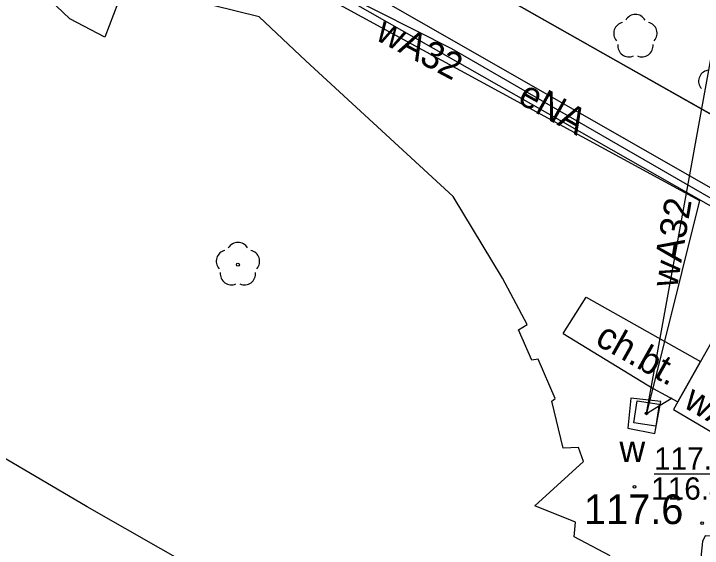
# Model space of a CAD drawing. Extents: x 6434771 to 6436222, y 5663454 to 5664782.
# Drawn here: x 6435117.79 to 6435140.97, y 5663897 to 5663914.99 of the extents above; entities that cross this region are included whole.
import ezdxf

# ---------------------------------------------------------------- set-up
doc = ezdxf.new("R2010")
doc.units = 0
for name, color, linetype in [('Warstwa 1', 7, 'Continuous'), ('Warstwa 11', 7, 'Continuous'), ('Warstwa 12', 7, 'Continuous'), ('Warstwa 13', 7, 'Continuous'), ('Warstwa 14', 7, 'Continuous'), ('Warstwa 15', 7, 'Continuous'), ('Warstwa 2', 7, 'Continuous'), ('Warstwa 4', 7, 'Continuous'), ('Warstwa 5', 7, 'Continuous'), ('Warstwa 51', 7, 'Continuous'), ('Warstwa 6', 7, 'Continuous'), ('Warstwa 9', 7, 'Continuous')]:
    doc.layers.add(name, color=color, linetype=linetype)

msp = doc.modelspace()

# ---------------------------------------------------------------- linework, layer by layer
at = {"layer": 'Warstwa 1'}
msp.add_line((6435069.683, 5663952.11), (6435199.169, 5663878.85), dxfattribs=at)
msp.add_line((6435069.683, 5663952.11), (6435199.169, 5663878.85), dxfattribs=at)
at = {"layer": 'Warstwa 11'}
msp.add_circle((6435125.336, 5663906.544), 0.05, dxfattribs=at)
for centre, start, end in [((6435125.336, 5663906.919), 30.1471, 149.8529), ((6435124.979, 5663906.66), 102.1471, 221.8529), ((6435125.693, 5663906.66), 318.1471, 77.8529), ((6435125.116, 5663906.241), 174.1471, 293.8529), ((6435125.556, 5663906.241), 246.1471, 5.8529)]:
    msp.add_arc(centre, 0.375, start, end, dxfattribs=at)
at = {"layer": 'Warstwa 12'}
for points in [[(6435063.696, 5663930.091), (6435072.471, 5663935.396), (6435084.159, 5663937.604), (6435099.338, 5663932.48), (6435124.367, 5663918.137), (6435165.517, 5663894.728), (6435170.23, 5663892.401), (6435196.432, 5663878.313), (6435197.764, 5663876.037), (6435200.507, 5663874.574)], [(6435243.45, 5663833.342), (6435243.347, 5663833.392), (6435243.041, 5663835.668), (6435233.883, 5663842.599), (6435229.544, 5663847.621), (6435230.488, 5663855.43), (6435227.071, 5663861.482), (6435200.606, 5663877.013), (6435196.659, 5663878.93), (6435171.937, 5663892.14), (6435164.739, 5663895.707), (6435120.054, 5663921.259), (6435106.974, 5663928.778), (6435090.917, 5663933.312), (6435076.731, 5663934.584), (6435064.319, 5663933.634), (6435061.286, 5663934.067)], [(6435118.142, 5663921.082), (6435140.884, 5663908.706), (6435139.097, 5663901.538)], [(6435184.91, 5663855.561), (6435186.088, 5663855.747), (6435193.004, 5663868.644), (6435194.726, 5663873.753), (6435194.748, 5663876.343), (6435193.834, 5663878.494), (6435189.316, 5663882.019), (6435172.175, 5663891.167), (6435167.238, 5663893.957), (6435152.766, 5663902.142), (6435132.535, 5663913.808), (6435121.373, 5663919.463), (6435119.301, 5663920.188), (6435117.575, 5663919.659), (6435117.521, 5663919.329)], [(6435139.097, 5663901.538), (6435142.316, 5663919.286)], [(6435139.097, 5663901.538), (6435139.958, 5663902.06)]]:
    msp.add_lwpolyline(points, dxfattribs=at)
at = {"layer": 'Warstwa 13'}
for centre in [(6435138.692, 5663899.067), (6435140.964, 5663897.844)]:
    msp.add_circle(centre, 0.045, dxfattribs=at)
for centre, start, end in [((6435138.721, 5663914.595), 30.1471, 149.8529), ((6435138.364, 5663914.336), 102.0477, 221.9513), ((6435139.078, 5663914.336), 318.0487, 77.9523), ((6435138.501, 5663913.917), 174.1984, 293.7229), ((6435138.941, 5663913.917), 246.2771, 5.6877), ((6435141.224, 5663912.724), 102.0477, 221.9513)]:
    msp.add_arc(centre, 0.375, start, end, dxfattribs=at)
at = {"layer": 'Warstwa 14'}
msp.add_line((6435139.356, 5663899.497), (6435141.82, 5663899.497), dxfattribs=at)
msp.add_circle((6435139.097, 5663901.538), 0.045, dxfattribs=at)
at = {"layer": 'Warstwa 15'}
msp.add_lwpolyline([(6435138.563, 5663902.054), (6435138.471, 5663901.045), (6435139.379, 5663900.864), (6435139.572, 5663901.942)], close=True, dxfattribs=at)
at = {"layer": 'Warstwa 2'}
for points in [[(6435200.658, 5663880.452), (6435199.759, 5663878.873), (6435199.169, 5663878.85), (6435121.486, 5663922.801), (6435118.054, 5663924.603)], [(6435142.442, 5663905.985), (6435140.003, 5663901.666), (6435142.571, 5663900.152), (6435149.604, 5663896.131), (6435152.019, 5663900.474), (6435145.55, 5663904.226), (6435142.623, 5663905.89), (6435142.442, 5663905.985)]]:
    msp.add_lwpolyline(points, dxfattribs=at)
at = {"layer": 'Warstwa 4'}
msp.add_lwpolyline([(6435138.67, 5663901.223), (6435138.782, 5663901.965), (6435139.524, 5663901.853), (6435139.412, 5663901.111)], close=True, dxfattribs=at)
at = {"layer": 'Warstwa 51'}
for points in [[(6435122.026, 5663917.275), (6435120.859, 5663914.209), (6435119.676, 5663914.823), (6435118.322, 5663916.12)], [(6435137.395, 5663888.609), (6435134.145, 5663890.474), (6435130.262, 5663892.684), (6435120.264, 5663898.393), (6435115.044, 5663901.454), (6435114.442, 5663901.909), (6435114.134, 5663902.252), (6435113.907, 5663902.621), (6435113.672, 5663903.161), (6435113.581, 5663903.671), (6435113.594, 5663904.074), (6435113.781, 5663904.79), (6435114.9, 5663908.013), (6435117.036, 5663914.186), (6435117.216, 5663916.458)], [(6435137.869, 5663896.742), (6435136.657, 5663897.377), (6435136.703, 5663897.876), (6435135.329, 5663898.423), (6435136.977, 5663899.913), (6435136.803, 5663900.385), (6435136.293, 5663900.371), (6435135.902, 5663901.946), (6435136.023, 5663902.035), (6435135.449, 5663903.362), (6435135.238, 5663903.324), (6435134.781, 5663904.35), (6435135.073, 5663904.526), (6435134.242, 5663906.096), (6435132.585, 5663908.837), (6435127.62, 5663913.407), (6435126.048, 5663914.896), (6435124.502, 5663915.275)], [(6435145.436, 5663896.421), (6435143.157, 5663897.338), (6435141.068, 5663897.413), (6435140.975, 5663897.225), (6435140.585, 5663893.459)]]:
    msp.add_lwpolyline(points, dxfattribs=at)
at = {"layer": 'Warstwa 6'}
for points in [[(6435199.169, 5663878.85), (6435069.683, 5663952.11), (6435070.435, 5663958.091), (6435069.483, 5663961.233), (6435068.325, 5663963.837), (6435062.043, 5663974.514), (6435058.095, 5663979.622), (6435055.831, 5663981.839), (6435050.759, 5663985.791), (6435026.957, 5664002.35), (6434999.334, 5664017.996), (6434991.09, 5664022.666), (6434980.58, 5664028.593), (6434951.952, 5664044.671), (6434942.859, 5664049.431), (6434933.864, 5664054.041), (6434925.132, 5664058.117), (6434918.181, 5664061.441), (6434909.328, 5664065.359), (6434902.911, 5664068.147), (6434896.533, 5664070.874)], [(6435305.06, 5663883.021), (6435273.017, 5663901.219), (6435268.258, 5663903.897), (6435244.547, 5663917.184), (6435243.096, 5663914.681), (6435163.64, 5663959.364), (6435156.428, 5663963.391), (6435120.043, 5663983.972), (6435069.683, 5663952.11), (6435199.169, 5663878.85)]]:
    msp.add_lwpolyline(points, dxfattribs=at)
msp.add_circle((6435139.097, 5663901.538), 0.045, dxfattribs=at)
at = {"layer": 'Warstwa 9'}
for p, q in [((6435136.29, 5663904.231), (6435137.068, 5663905.451)), ((6435137.068, 5663905.451), (6435140.913, 5663903.279)), ((6435136.29, 5663904.231), (6435139.323, 5663902.371)), ((6435140.152, 5663901.93), (6435140.913, 5663903.279)), ((6435139.323, 5663902.371), (6435140.152, 5663901.93))]:
    msp.add_line(p, q, dxfattribs=at)

# ---------------------------------------------------------------- texts
at = {"layer": 'Warstwa 13'}
for s, rotation, p in [('wA32', 332.1379, (6435129.924, 5663914.14)), ('eNA', 330.7227, (6435134.711, 5663912.022)), ('wA32', 80.4146, (6435140.12, 5663905.737)), ('wA16', 329.72, (6435140.293, 5663901.769))]:
    msp.add_text(s, height=0.9, rotation=rotation, dxfattribs=at).set_placement(p)
msp.add_text('117.6', height=1, dxfattribs=at).set_placement((6435136.989, 5663897.809))
at = {"layer": 'Warstwa 14'}
msp.add_text('116.49', height=0.75, dxfattribs=at).set_placement((6435139.25, 5663898.633))
at = {"layer": 'Warstwa 5'}
msp.add_text('w', height=0.9, dxfattribs=at).set_placement((6435138.182, 5663899.897))
at = {"layer": 'Warstwa 6'}
msp.add_text('117.89', height=0.75, dxfattribs=at).set_placement((6435139.347, 5663899.643))
at = {"layer": 'Warstwa 9'}
msp.add_text('ch.bt.', height=0.9, rotation=330.6539, dxfattribs=at).set_placement((6435137.32, 5663903.882))

doc.saveas('drawing.dxf')
